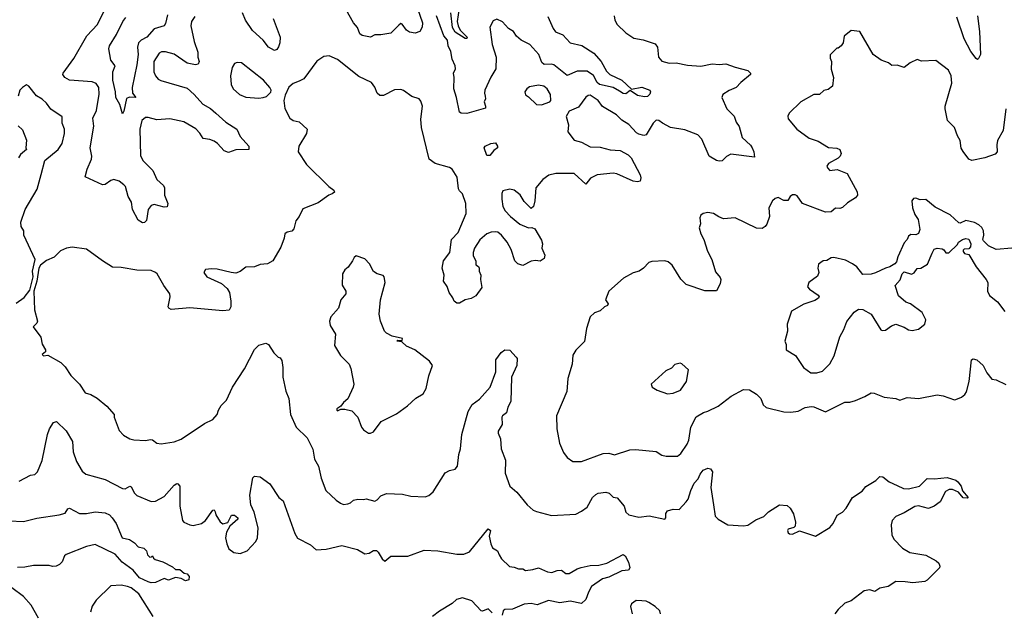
# Model space of a CAD drawing. Extents: x 1839239 to 1929705, y 762242 to 910352.
# Tile 421 of 429: x 1902289 to 1909152, y 899582 to 903708. Entities that reach past the tile are written whole.
import ezdxf

# ---------------------------------------------------------------- set-up
doc = ezdxf.new("R2010")
doc.units = 0

msp = doc.modelspace()

# ---------------------------------------------------------------- linework, layer by layer
at = {"layer": '0CON10XD'}
for points in [[(1905359.1, 903835), (1905339.2, 903695), (1905344.3, 903665), (1905358, 903635), (1905408.6, 903585), (1905405, 903576.7), (1905395, 903576), (1905325, 903620.9), (1905305, 903653.1), (1905293.3, 903755)], [(1903510.5, 903729.5), (1903485.7, 903695), (1903480.9, 903665), (1903504.4, 903555), (1903530.2, 903480.2), (1903530.6, 903445), (1903538.7, 903415), (1903532.1, 903397.9), (1903515, 903393.8), (1903455, 903404.5), (1903365, 903466.7), (1903304.4, 903484.4), (1903276.9, 903483.1), (1903261.2, 903475), (1903223.8, 903416.2), (1903222.9, 903345), (1903235.6, 903315.6), (1903255, 903293.8), (1903273.5, 903283.5), (1903455, 903228.9), (1903505, 903185.6), (1903565, 903117.5), (1903618, 903088), (1903655.6, 903055.6), (1903725, 902991.8), (1903801.2, 902945), (1903825, 902893.8), (1903886.2, 902825), (1903885, 902803.3), (1903795, 902800), (1903745, 902781.5), (1903715, 902793.3), (1903667.1, 902845), (1903645, 902860.6), (1903615, 902872.2), (1903567.9, 902877.9), (1903545.5, 902915.5), (1903516.2, 902946.2), (1903433.8, 902995), (1903335, 903017.1), (1903245, 903008.2), (1903185, 903026.5), (1903165, 903024.4), (1903139.4, 903005), (1903125.3, 902945), (1903130.8, 902760.8), (1903147.1, 902725), (1903216.7, 902655), (1903245, 902593.1), (1903292.2, 902552.2), (1903299.2, 902535), (1903298.9, 902485), (1903320.8, 902425), (1903317.5, 902402.5), (1903295, 902399.2), (1903225, 902419.2), (1903205, 902412.5), (1903183.1, 902385), (1903173.3, 902306.7), (1903157.7, 902292.3), (1903145, 902291.2), (1903115, 902310), (1903074.2, 902385), (1903067.5, 902435), (1903045.7, 902475), (1903025.7, 902545), (1903015, 902555.8), (1902981.2, 902581.2), (1902945, 902592), (1902923, 902587), (1902885, 902558.8), (1902865, 902556.2), (1902745, 902612.5), (1902758.1, 902665), (1902789.1, 902735), (1902790.8, 902755), (1902778.9, 902815), (1902805.8, 902965), (1902798.1, 903021.9), (1902823.8, 903075), (1902842.8, 903187.2), (1902840, 903235), (1902822, 903262), (1902794.5, 903274.5), (1902635, 903286.5), (1902604.2, 903305), (1902590, 903325), (1902590.8, 903335), (1902665, 903437.5), (1902757.5, 903595), (1902830, 903675), (1902879.4, 903775)], [(1903318.3, 903741.7), (1903305, 903680), (1903295.7, 903665), (1903225, 903644.5), (1903175.3, 903584.7), (1903135, 903565.4), (1903118, 903545), (1903109.8, 903515), (1903115.3, 903465), (1903105, 903392.5), (1903072.5, 903235), (1903076.1, 903196.1), (1903097.5, 903165), (1903055, 903167.5), (1903033, 903157), (1903015, 903070), (1903005, 903050), (1902985.8, 903115.8), (1902958, 903165), (1902957.5, 903205), (1902936.9, 903285), (1902937.3, 903345), (1902953.3, 903385), (1902923.1, 903425), (1902909.5, 903505), (1902914.5, 903525), (1902963.4, 903605), (1903007.6, 903695), (1903027.4, 903722.6)], [(1904055.7, 903715), (1904104.6, 903584.6), (1904102.1, 903545), (1904092.7, 903517.3), (1904080.6, 903499.4), (1904065, 903492.9), (1904023.1, 903515), (1903985, 903563.6), (1903911.3, 903631.3), (1903861.6, 903705), (1903842.7, 903755)], [(1905062.5, 903785), (1905096, 903685), (1905093.3, 903655), (1905077.5, 903625), (1905045, 903613.3), (1905005, 903620), (1904985, 903633.3), (1904955, 903676.2), (1904945, 903681.2), (1904931.3, 903668.7), (1904875, 903614.2), (1904805, 903601.9), (1904765, 903602.3), (1904735, 903585.7), (1904675, 903596.9), (1904658.8, 903608.8), (1904643.5, 903653.5), (1904614.5, 903684.5), (1904565.6, 903775.6)], [(1906432.7, 903735), (1906438.1, 903705), (1906454.3, 903675), (1906515, 903615.8), (1906568.7, 903578.7), (1906635, 903567.1), (1906719.1, 903539.1), (1906735.7, 903515), (1906742, 903445), (1906765, 903419.2), (1906815, 903403.3), (1906865, 903406.4), (1906945, 903391.5), (1907036.6, 903383.4), (1907115, 903400), (1907165, 903396), (1907210.5, 903400.5), (1907275.5, 903375.5), (1907364.3, 903354.3), (1907383.3, 903335), (1907382.5, 903325), (1907315, 903270), (1907283.3, 903235), (1907235, 903214.2), (1907190, 903185), (1907184, 903165), (1907217.5, 903085), (1907269.1, 903035), (1907283.8, 902993.8), (1907303.2, 902963.2), (1907326, 902885), (1907383.5, 902833.5), (1907395, 902813.8), (1907407.1, 902785), (1907410, 902750), (1907245, 902768.8), (1907215.9, 902754.1), (1907185, 902723.3), (1907165, 902720), (1907145, 902726.2), (1907095, 902756), (1907044.3, 902875), (1907016, 902905), (1906925, 902938.5), (1906825.3, 902955.3), (1906768.8, 902985), (1906745, 903005.6), (1906725, 903007.5), (1906704.5, 902985.5), (1906656.1, 902903.9), (1906640.2, 902900.2), (1906605, 902909.5), (1906589.1, 902919.1), (1906535, 902975.7), (1906487.2, 903007.2), (1906448.1, 903045), (1906351, 903101), (1906320, 903145), (1906265, 903181.2), (1906250.5, 903179.5), (1906235, 903166.7), (1906185, 903097.5), (1906119.5, 903070.5), (1906098.3, 903031.7), (1906114.4, 902975), (1906110, 902925), (1906155, 902868), (1906205, 902854.6), (1906265, 902820.9), (1906335, 902819.6), (1906405, 902799.5), (1906475, 902794.2), (1906530, 902765), (1906551.2, 902745), (1906614, 902625), (1906618.8, 902605), (1906615, 902582.5), (1906595, 902578), (1906565, 902582.5), (1906452, 902632), (1906425, 902636.2), (1906315, 902625.8), (1906267.6, 902602.4), (1906235, 902560), (1906155, 902634.3), (1906025.8, 902635.8), (1905977.2, 902622.8), (1905935, 902592), (1905885.6, 902535), (1905880, 902445), (1905870, 902405), (1905855, 902390), (1905805, 902440), (1905777, 902487), (1905735, 902518.8), (1905706.1, 902526.1), (1905656.7, 902515), (1905650, 902495), (1905649.5, 902455), (1905655.7, 902405), (1905672.2, 902375), (1905709.2, 902335), (1905775, 902282), (1905835, 902256.7), (1905858.8, 902258.8), (1905879.3, 902249.3), (1905925, 902170), (1905932.5, 902145), (1905927.5, 902115), (1905948.8, 902065), (1905945, 902042.5), (1905916.4, 902023.6), (1905885, 902027.5), (1905855, 902023.3), (1905795, 901993.8), (1905760, 902005), (1905740, 902025), (1905713.9, 902103.9), (1905687.5, 902155), (1905646.7, 902205), (1905620.8, 902225), (1905605, 902229.1), (1905575, 902226.9), (1905544.6, 902215.4), (1905496.7, 902173.3), (1905458, 902115), (1905450, 902085), (1905450.7, 902060.7), (1905467.5, 902025), (1905468.3, 901998.3), (1905486.4, 901986.4), (1905492.5, 901975), (1905492.5, 901955), (1905503.3, 901925), (1905501.2, 901895), (1905509.5, 901840.5), (1905467.7, 901782.3), (1905435.9, 901764.1), (1905395, 901753.8), (1905355, 901731.2), (1905335, 901730), (1905317.5, 901745), (1905308.8, 901768.8), (1905283.3, 901805), (1905267.7, 901847.7), (1905242.5, 901885), (1905246.7, 901925), (1905233.8, 901975), (1905244, 902025), (1905287.5, 902085), (1905298, 902175), (1905345, 902223.3), (1905401.8, 902355), (1905399.1, 902425), (1905375, 902494.2), (1905354, 902514), (1905348, 902528), (1905338.3, 902608.3), (1905304.2, 902664.2), (1905285, 902677.5), (1905185, 902705.8), (1905144, 902735), (1905090, 902955), (1905084.1, 903014.1), (1905096.5, 903105), (1905085, 903140), (1905073.3, 903155), (1905023, 903173), (1904965, 903213.8), (1904945, 903221.2), (1904900.7, 903219.3), (1904825, 903178.8), (1904798.3, 903178.3), (1904780.8, 903195), (1904765, 903236.2), (1904740.6, 903270.6), (1904652.2, 903312.2), (1904505, 903430.8), (1904445, 903455.8), (1904409.7, 903450.3), (1904360.9, 903419.1), (1904270, 903295), (1904238, 903278), (1904195, 903263.1), (1904164, 903236), (1904138.5, 903181.5), (1904130, 903145), (1904137.9, 903087.9), (1904170.9, 903020.9), (1904195, 903003.8), (1904237.5, 902995), (1904293.3, 902945), (1904288, 902915), (1904234.2, 902825), (1904230.8, 902785), (1904288.7, 902698.7), (1904442.5, 902545), (1904479.3, 902519.3), (1904482.5, 902505), (1904467.7, 902492.3), (1904442.5, 902485), (1904369.7, 902430.3), (1904262.3, 902387.7), (1904236.7, 902335), (1904213.3, 902305), (1904200.7, 902249.3), (1904185, 902232.5), (1904153.6, 902226.4), (1904137.5, 902215), (1904133.3, 902185), (1904109.5, 902120.5), (1904052.5, 902025), (1904015, 902006.2), (1903965, 902000), (1903925, 901983.8), (1903865, 901982.5), (1903825, 901952.5), (1903795, 901940), (1903763.8, 901943.8), (1903665, 901968), (1903625, 901971.2), (1903585, 901966.7), (1903571.2, 901945), (1903593.3, 901915), (1903695, 901868.8), (1903734.1, 901834.1), (1903751.2, 901805), (1903761.2, 901745), (1903760, 901705), (1903748.3, 901681.7), (1903705, 901678), (1903475, 901697.5), (1903345, 901686.2), (1903327.5, 901695), (1903324, 901705), (1903336.5, 901775), (1903335, 901796.2), (1903293.1, 901855), (1903247.5, 901935), (1903235, 901945.8), (1903205, 901958.6), (1903105, 901960.6), (1902995, 901980), (1902935, 901982.2), (1902866, 902025), (1902755, 902107.1), (1902655, 902122), (1902615, 902114), (1902573.9, 902096.1), (1902528.3, 902051.7), (1902475, 902027.5), (1902433.6, 901996.4), (1902422.5, 901975), (1902408.8, 901885), (1902386.4, 901813.6), (1902392, 901685), (1902413.3, 901605), (1902408.3, 901591.7), (1902382.5, 901565), (1902435, 901493.3), (1902445.8, 901445), (1902468, 901405), (1902468.8, 901391.2), (1902445, 901373.8), (1902455, 901363.5), (1902485, 901367.5), (1902575, 901318), (1902605, 901286.2), (1902645, 901227.5), (1902706.2, 901166.2), (1902744.5, 901104.5), (1902785, 901093.3), (1902828.3, 901068.3), (1902895, 901012), (1902946.7, 900955), (1902946.7, 900935), (1902982.1, 900842.1), (1903011.2, 900811.2), (1903055.8, 900785.8), (1903085, 900777.5), (1903165, 900774), (1903200.7, 900779.3), (1903215, 900776.7), (1903244.1, 900754.1), (1903275, 900750), (1903366.4, 900763.6), (1903415, 900783.3), (1903577.7, 900892.3), (1903635, 900920), (1903665.7, 900954.3), (1903673.8, 900985), (1903692.1, 901017.9), (1903731.2, 901055), (1903772, 901145), (1903855, 901273.3), (1903925, 901406.7), (1903955, 901437.5), (1904005, 901452.5), (1904023, 901443), (1904060, 901385), (1904090, 901355), (1904105, 901350), (1904115, 901330), (1904123, 901283), (1904122, 901215), (1904145, 901117.5), (1904165.8, 901065), (1904175.8, 900955), (1904215, 900866.2), (1904291.5, 900791.5)], [(1905970.6, 903730.6), (1906007.1, 903645), (1906023, 903623), (1906075, 903601.8), (1906125, 903545.5), (1906207.9, 903527.9), (1906291.2, 903475), (1906342, 903415), (1906378.3, 903348.3), (1906401.4, 903325), (1906485.4, 903285.4), (1906553, 903223), (1906625, 903236.1), (1906681.2, 903215), (1906686.7, 903203.3), (1906682.4, 903187.6), (1906665, 903171.2), (1906645, 903168.6), (1906595, 903177.7), (1906545, 903213.3), (1906515, 903189.5), (1906495, 903193.3), (1906468.8, 903208.8), (1906425, 903235.5), (1906331.5, 903255), (1906315, 903270.4), (1906288, 903318), (1906245, 903348.1), (1906175, 903348.7), (1906105, 903318), (1906012, 903392), (1905992.9, 903397.1), (1905944.2, 903395), (1905929.5, 903409.5), (1905908.6, 903465), (1905845.2, 903535), (1905784.6, 903564.6), (1905752, 903592), (1905730.3, 903625), (1905696.8, 903646.8), (1905655, 903691.9), (1905615, 903710.8), (1905589.7, 903700.3), (1905565.7, 903654.3), (1905582.7, 903535), (1905609.3, 903445), (1905608.8, 903365), (1905573.3, 903306.7), (1905532, 903215), (1905528, 903195), (1905533.8, 903175), (1905536.2, 903155), (1905527.5, 903135), (1905536.7, 903105), (1905535, 903090), (1905405, 903052.5), (1905365, 903056.7), (1905355, 903063.3), (1905334.2, 903165), (1905314, 903225), (1905318.1, 903305), (1905313.3, 903335), (1905326.2, 903365), (1905324.3, 903385), (1905302.9, 903432.9), (1905293.1, 903485), (1905276.4, 903525), (1905271.7, 903565), (1905245.6, 903595.6), (1905194, 903735)], [(1908964.4, 903735), (1908979.4, 903625), (1908985.7, 903465), (1908973, 903437), (1908965, 903430), (1908955, 903437.5), (1908920, 903485), (1908871.5, 903575), (1908820.6, 903725)], [(1909163.8, 903085), (1909143.8, 902935), (1909105.9, 902864.1), (1909099.2, 902835), (1909101.4, 902785), (1909089.3, 902770.7), (1909016.7, 902743.3), (1908925, 902726.1), (1908904.5, 902735), (1908865, 902788), (1908851.5, 902811.5), (1908843.6, 902865), (1908825, 902898), (1908806.1, 902956.1), (1908755.5, 903005.5), (1908739.4, 903085), (1908739.4, 903105), (1908785.6, 903265), (1908780.8, 903315), (1908763.3, 903355), (1908675, 903423.3), (1908575, 903418.8), (1908545, 903428.8), (1908495, 903406), (1908455, 903374.4), (1908405, 903391.4), (1908367.6, 903387.6), (1908345, 903405.7), (1908295, 903425.8), (1908238, 903465), (1908145, 903626.2), (1908085, 903632.5), (1908036.4, 903593.6), (1908028.8, 903545), (1908015.9, 903524.1), (1907995, 903510), (1907985, 903510), (1907938.3, 903461.7), (1907938.3, 903438.3), (1907947.5, 903415), (1907946.4, 903363.6), (1907962, 903305), (1907953.8, 903245), (1907925, 903221.2), (1907895, 903213.3), (1907865, 903186.7), (1907824.1, 903185.9), (1907733.3, 903135), (1907652.5, 903055), (1907643.3, 903035), (1907646.7, 903015), (1907706.7, 902945), (1907792.2, 902882.2), (1907855, 902860), (1907927, 902817), (1907985, 902810.8), (1908005, 902801.2), (1908014.3, 902775), (1908008, 902755), (1907995, 902741.2), (1907926.2, 902705), (1907916.2, 902685), (1907918.8, 902675), (1907935, 902656.7), (1907987, 902663), (1908056.7, 902635), (1908126.8, 902506.8), (1908128, 902485), (1908115, 902466.2), (1908058.6, 902431.4), (1908025, 902398.8), (1908005, 902391.2), (1907975, 902393.3), (1907945, 902366.7), (1907905, 902366.2), (1907745, 902425.8), (1907708.6, 902478.6), (1907695, 902486), (1907675.4, 902485.4), (1907660.6, 902475), (1907644.1, 902445.9), (1907615, 902447.1), (1907575, 902468), (1907555, 902460.8), (1907535.5, 902444.5), (1907512, 902395), (1907515.8, 902335), (1907497.6, 902282.4), (1907486.2, 902265), (1907465, 902251.4), (1907425, 902252.9), (1907275, 902325.6), (1907195, 902318.8), (1907161.7, 902331.7), (1907125, 902356.2), (1907085, 902363.3), (1907053.6, 902356.4), (1907037.5, 902345), (1907030, 902325), (1907033.8, 902285), (1907026.2, 902255), (1907036, 902215), (1907058, 902175), (1907082.7, 902092.7), (1907114, 902035), (1907138.3, 901948.3), (1907170.7, 901910.7), (1907175.9, 901895.9), (1907171.2, 901865), (1907145, 901816.2), (1907065, 901816.5), (1906935, 901861.2), (1906897.7, 901897.7), (1906836.2, 901996.2), (1906809.3, 902019.3), (1906785, 902027.1), (1906695, 902022.5), (1906675, 902013.8), (1906636.7, 901975), (1906607.5, 901955), (1906565, 901941.9), (1906496.7, 901905), (1906395.5, 901815), (1906371.2, 901755), (1906390, 901725), (1906386.7, 901715), (1906365, 901704.5), (1906335, 901676.4), (1906295, 901663.8), (1906265.7, 901635), (1906239.2, 901555), (1906225, 901462.5), (1906165, 901403.3), (1906145, 901367.5), (1906140.8, 901305), (1906108.6, 901205), (1906103.8, 901115), (1906030.8, 900945), (1906033.1, 900855), (1906051.4, 900755), (1906080, 900690), (1906105.8, 900655.8), (1906145, 900626.7), (1906205, 900626), (1906355, 900682.5), (1906395, 900685.6), (1906435, 900674.3), (1906542.2, 900707.8), (1906581.4, 900711.4), (1906725, 900696.2), (1906765, 900672), (1906795, 900663.8), (1906875, 900664), (1906897.3, 900682.7), (1906941.7, 900748.3), (1906952.5, 900775), (1906967.5, 900865), (1907005, 900937.1), (1907055, 900968.9), (1907085, 900976.7), (1907157.7, 901012.3), (1907247.4, 901082.6), (1907335, 901129.2), (1907375, 901126), (1907425, 901096.2), (1907456, 901065), (1907471.2, 901021.2), (1907493.1, 901003.1), (1907615, 900973.3), (1907665, 900971.9), (1907715, 900977.1), (1907765, 901004.3), (1907805, 901010), (1907825, 901007.5), (1907905, 900973.3), (1908040.5, 901039.5), (1908075, 901040), (1908115, 901051.2), (1908180.7, 901079.3), (1908225, 901106.7), (1908245, 901103.8), (1908315, 901074.3), (1908395, 901065.6), (1908425, 901054.3), (1908475, 901073.1), (1908555, 901067.1), (1908685, 901090.8), (1908725.7, 901085.7), (1908805, 901057.5), (1908815, 901060), (1908855, 901076.2), (1908878, 901095), (1908887.9, 901112.1), (1908908.1, 901185), (1908922.5, 901335), (1908935, 901342.5), (1908960, 901335), (1909005, 901296.2), (1909030, 901245), (1909065, 901200), (1909095.9, 901195.9), (1909162.7, 901162.7)], [(1903955, 903160), (1903985, 903163.8), (1904008.3, 903171.7), (1904038.3, 903201.7), (1904042.5, 903215), (1904033.3, 903235), (1903988.8, 903285), (1903835, 903406.2), (1903805, 903410), (1903785, 903402.5), (1903768.8, 903375), (1903758.8, 903315), (1903762.5, 903255), (1903776, 903225), (1903821.2, 903185), (1903865, 903167.5), (1903955, 903160)], [(1902265, 901731.2), (1902319.7, 901770.3), (1902358.8, 901821.2), (1902382.5, 901915), (1902377.5, 901955), (1902397.5, 902035), (1902316.7, 902205), (1902316.7, 902235), (1902298.8, 902265), (1902296.2, 902295), (1902326.2, 902385), (1902409.4, 902525), (1902438.3, 902628.3), (1902463.8, 902725), (1902557.2, 902802.8), (1902585.6, 902844.4), (1902602, 902915), (1902601.5, 902945), (1902584, 902985), (1902585, 903030), (1902504.6, 903084.6), (1902475.7, 903125), (1902445, 903153.8), (1902406.8, 903176.8), (1902352.5, 903245), (1902335, 903252.5), (1902307.5, 903235), (1902290, 903215), (1902277.5, 903175)], [(1905925, 903112.9), (1905985, 903134), (1905992, 903145), (1905989.2, 903185), (1905965, 903226), (1905943.5, 903243.5), (1905905, 903250.9), (1905841.7, 903238.3), (1905823.6, 903226.4), (1905810, 903205), (1905813.6, 903183.6), (1905835, 903170), (1905891.2, 903115), (1905925, 903112.9)], [(1902277, 902967), (1902309.3, 902939.3), (1902336.4, 902866.4), (1902332.5, 902815), (1902337, 902803), (1902293.6, 902766.4), (1902280, 902745)], [(1905565, 902760), (1905545, 902760), (1905527.5, 902815), (1905532.5, 902825), (1905572.5, 902845), (1905605, 902848.8), (1905620, 902825), (1905618.8, 902815), (1905593.5, 902796.5), (1905565, 902760)], [(1909205, 902114), (1909096.1, 902106.1), (1909041.2, 902131.2), (1909007.5, 902165), (1909002.5, 902175), (1909008.8, 902205), (1909006.2, 902235), (1908995, 902257.5), (1908975, 902277.5), (1908945, 902292.5), (1908885, 902306.7), (1908845, 902287.5), (1908835, 902290), (1908775, 902346.7), (1908671.2, 902401.2), (1908605, 902453.3), (1908565, 902452.5), (1908535, 902462.5), (1908518.3, 902461.7), (1908507.5, 902445), (1908512, 902395), (1908528, 902348), (1908552.5, 902315), (1908563.3, 902245), (1908553.3, 902216.7), (1908535, 902206.7), (1908500.7, 902209.3), (1908485, 902197.5), (1908476.1, 902173.9), (1908455, 902152.5), (1908410, 902055), (1908401.7, 902018.3), (1908390, 902005), (1908355, 901983.3), (1908324.1, 901975.9), (1908255, 901941.2), (1908225, 901934), (1908165, 901931.2), (1908125, 901983.8), (1908093.3, 902005), (1908045, 902030), (1907965, 902050), (1907945, 902047.5), (1907915, 902027.5), (1907890, 902025), (1907857, 902003), (1907853.3, 901975), (1907860, 901945), (1907850.7, 901919.3), (1907790, 901875), (1907781.2, 901845), (1907795, 901828.8), (1907855, 901787.5), (1907862.5, 901775), (1907857.5, 901765), (1907831.3, 901748.7), (1907755.7, 901724.3), (1907670, 901675), (1907638.8, 901585), (1907641.2, 901535), (1907623.3, 901465), (1907631.7, 901441.7), (1907632.5, 901405), (1907696.4, 901366.4), (1907753, 901283), (1907804.1, 901244.1), (1907845, 901244)], [(1907845, 901244), (1907885, 901255.7), (1907935, 901308.8), (1907966.2, 901363.8), (1908005.6, 901495), (1908033.6, 901546.4), (1908055, 901603.3), (1908105, 901668.8), (1908135, 901688.8), (1908165.9, 901685.9), (1908225, 901653.3), (1908292.5, 901545), (1908300.7, 901540.7), (1908325, 901542.5), (1908365, 901572.5), (1908395, 901583.3), (1908455, 901563.3), (1908484.1, 901544.1), (1908510.7, 901539.3), (1908555, 901550), (1908597.5, 901585), (1908606.2, 901615), (1908578.8, 901665), (1908497.5, 901725), (1908465, 901736.7), (1908415, 901782.5), (1908392.5, 901855), (1908426.2, 901893.8), (1908440, 901935), (1908455, 901950), (1908505, 901933.3), (1908525, 901942.5), (1908545, 901972.5), (1908570, 901975), (1908616.4, 902003.6), (1908648.3, 902078.3), (1908663.6, 902106.4), (1908685, 902113.8), (1908718.8, 902108.8), (1908731.7, 902101.7), (1908745, 902082.5), (1908765, 902082.5), (1908825, 902140), (1908833.6, 902156.4), (1908860, 902175), (1908885, 902182.5), (1908905, 902177.5), (1908920, 902145), (1908917, 902123), (1908905, 902110), (1908873, 902107), (1908865, 902100), (1908865, 902090), (1908875, 902077.5), (1908905, 902070), (1908956.7, 901985), (1909026.1, 901896.1), (1909036.7, 901875), (1909034, 901815), (1909048, 901785), (1909105, 901740), (1909155, 901673.8)], [(1904735, 900823.3), (1904755, 900832.5), (1904807.5, 900905), (1904915, 900960), (1904992.5, 901015), (1905051.2, 901068.8), (1905101.2, 901098.8), (1905122.5, 901135), (1905140, 901225), (1905166.7, 901295), (1905145.7, 901325.7), (1905044.3, 901404.3), (1904985, 901432), (1904951.7, 901461.7), (1904917.5, 901465), (1904925, 901472.5), (1904955, 901470), (1904956.7, 901485), (1904885, 901501.8), (1904845, 901521.3), (1904831.2, 901535), (1904804.7, 901604.7), (1904795.6, 901655), (1904802.9, 901755), (1904836, 901875), (1904830, 901915), (1904823.3, 901923.3), (1904780, 901935), (1904755, 901952.5), (1904726.1, 902006.1), (1904695, 902040), (1904635, 902060), (1904620.7, 902049.3), (1904607.5, 902025), (1904577.7, 901982.3), (1904555, 901962.5), (1904540, 901935), (1904537, 901857), (1904562.5, 901815), (1904562.5, 901795), (1904526.4, 901753.6), (1904510, 901695), (1904458, 901635), (1904448, 901605), (1904452.5, 901575), (1904491.2, 901515), (1904484, 901435), (1904525, 901366.2), (1904585.6, 901305), (1904597.1, 901275), (1904617.3, 901165), (1904614.3, 901145), (1904575.8, 901064.2), (1904545, 901037.5), (1904528.3, 901011.7), (1904500, 900995), (1904500, 900985), (1904505, 900980), (1904528.3, 900991.7), (1904555, 900992.5), (1904605, 900981.2), (1904645.8, 900935), (1904671.2, 900865), (1904685, 900847.5), (1904720, 900825), (1904735, 900823.3)], [(1904291.5, 900791.5), (1904332.1, 900712.1), (1904343.9, 900643.9), (1904370.8, 900595), (1904390.3, 900510.3), (1904422, 900425), (1904495, 900356), (1904525, 900336), (1904545, 900328), (1904575, 900330.8), (1904595, 900338.8), (1904615, 900356.2), (1904645, 900363.8), (1904685, 900361.2), (1904705, 900366.2), (1904765, 900350), (1904781.2, 900358.8), (1904805, 900386.2), (1904845, 900403.8), (1904958.3, 900398.3), (1905015, 900386), (1905115, 900380), (1905140.5, 900389.5), (1905171.2, 900415), (1905255, 900546.7), (1905285, 900563.3), (1905325, 900573.8), (1905340, 900595), (1905350, 900675), (1905361.9, 900715), (1905370, 900815), (1905414.2, 900975), (1905442, 901025), (1905495, 901060.8), (1905567.5, 901145), (1905607.9, 901252.1), (1905608.8, 901335), (1905645, 901386.7), (1905670, 901405), (1905705, 901402.5), (1905750, 901355), (1905756.2, 901345), (1905754, 901295), (1905716.1, 901213.9), (1905713.3, 901045), (1905692, 901005), (1905681.2, 900965), (1905655, 900946.2), (1905648.8, 900935), (1905651.2, 900885), (1905625, 900837.5), (1905624.2, 900825), (1905639.2, 900785), (1905644.3, 900715), (1905675.4, 900635), (1905672.5, 900545), (1905706, 900455), (1905755, 900413.8), (1905826, 900325), (1905868.3, 900288.3), (1905892, 900278), (1905995, 900250.6), (1906165, 900260.6), (1906205, 900280), (1906245, 900309.2), (1906281.2, 900375), (1906305, 900396.2), (1906320, 900405), (1906375, 900414), (1906396.9, 900406.9), (1906425, 900378.8), (1906453.9, 900373.9), (1906502, 900315), (1906514.4, 900274.4), (1906535, 900253.8), (1906605, 900238), (1906676.8, 900246.8), (1906785, 900224.7), (1906793.3, 900235), (1906792.2, 900265), (1906805, 900282), (1906845, 900294), (1906885, 900292.5), (1906935, 900345.6), (1906948.8, 900365), (1906966.6, 900423.4), (1906990.5, 900475), (1907018.5, 900505), (1907031.9, 900538.1), (1907053.2, 900566.8), (1907085, 900579.4), (1907105, 900574.5), (1907118.5, 900555), (1907105.5, 900445.5), (1907124.1, 900324.1), (1907136.1, 900246.1), (1907156.7, 900225), (1907225, 900186.2), (1907335, 900179.2), (1907365, 900182.5), (1907420.3, 900219.7), (1907475, 900243.8), (1907507.5, 900275), (1907585, 900323.8), (1907638.8, 900318.8), (1907660.5, 900300.5), (1907681.7, 900261.7), (1907696.1, 900203.9), (1907693.3, 900175), (1907684, 900166), (1907645, 900154), (1907640, 900145), (1907645, 900130), (1907655, 900121.8), (1907675, 900120.5), (1907725, 900142.5), (1907835, 900106.2), (1907935, 900166), (1907960, 900195), (1907988.3, 900251.7), (1908025, 900273.8), (1908049.3, 900300.7), (1908095, 900376.7), (1908160.5, 900419.5), (1908187.7, 900452.3), (1908255.6, 900494.4), (1908285, 900521.2), (1908305, 900520), (1908350, 900485), (1908405, 900458.8), (1908449.5, 900439.5), (1908485, 900435.7), (1908561.2, 900455), (1908615, 900508), (1908665, 900505.6), (1908755, 900515.5), (1908815, 900495.5), (1908828.6, 900485), (1908851.2, 900455), (1908861.7, 900421.7), (1908900, 900375), (1908895, 900370), (1908865, 900374.2), (1908832.7, 900412.7), (1908791.5, 900431.5), (1908767.4, 900432.6), (1908743.5, 900416.5), (1908704.2, 900345), (1908664, 900315), (1908625, 900298.5), (1908555, 900318.5), (1908527.8, 900312.2), (1908455, 900269.5), (1908395, 900244), (1908370, 900215), (1908364.2, 900184.2), (1908367.5, 900115), (1908383.3, 900085), (1908442.3, 900022.3), (1908493, 899993), (1908605, 899973.3), (1908677.5, 899935), (1908695, 899917.5), (1908703.6, 899896.4), (1908700, 899885), (1908615, 899800), (1908599.2, 899790.8), (1908515, 899781.2), (1908461.2, 899788.8), (1908395, 899789.2), (1908342.5, 899755), (1908285, 899744.2), (1908249.3, 899720.7), (1908215, 899731.2), (1908175, 899723.8), (1908084.4, 899655.6), (1908041.2, 899638.8), (1907994.1, 899595.9), (1907970, 899565)], [(1906805, 901097.5), (1906845, 901104.3), (1906895, 901123.3), (1906938, 901185), (1906950, 901265), (1906905, 901307.5), (1906891.7, 901311.7), (1906855, 901302.5), (1906833, 901277), (1906791.7, 901258.3), (1906690, 901165), (1906696.7, 901145), (1906732.5, 901125), (1906805, 901097.5)], [(1902285, 900489.2), (1902365, 900530.8), (1902395, 900536.5), (1902412.9, 900555), (1902445.7, 900634.3), (1902481.9, 900815), (1902496.5, 900853.5), (1902525, 900898.8), (1902545, 900906.2), (1902611.7, 900841.7), (1902656.7, 900766.7), (1902660.4, 900695), (1902685, 900626.2), (1902725, 900558.8), (1902748.7, 900538.7), (1902885, 900501.9), (1903005, 900438.1), (1903025, 900437.1), (1903055.9, 900455.9), (1903065, 900451.2), (1903089.2, 900405), (1903105, 900388.8), (1903205, 900346.9), (1903235, 900350), (1903295, 900381.8), (1903365, 900460.8), (1903385, 900473.8), (1903391.7, 900471.7), (1903403.9, 900453.9), (1903405.7, 900315), (1903422.5, 900215), (1903432.7, 900202.7), (1903475, 900184.3), (1903498.8, 900181.2), (1903555.6, 900194.4), (1903583.8, 900215), (1903635, 900287.5), (1903645, 900290), (1903651.2, 900275), (1903656.7, 900255), (1903685.9, 900205.9), (1903705, 900193.1), (1903738.9, 900201.1), (1903765, 900252.5), (1903785, 900252.5), (1903810, 900235), (1903810, 900225), (1903753.9, 900176.1), (1903730, 900135), (1903724.2, 900095), (1903731.7, 900051.7), (1903747.7, 900017.7), (1903781.2, 899991.2), (1903825, 899985.7), (1903875, 900004.3), (1903935, 900068.8), (1903947.1, 900095), (1903951.1, 900165), (1903923.4, 900273.4), (1903898.8, 900325), (1903893, 900393), (1903915, 900513.3), (1903926.4, 900523.6), (1903965, 900518.8), (1904031.2, 900471.2), (1904094, 900375), (1904125, 900353.3), (1904205.6, 900125), (1904225, 900091.2), (1904315.2, 900045.2)], [(1902215, 900212.5), (1902315, 900207.5), (1902408.3, 900231.7), (1902563.9, 900253.9), (1902605, 900266.2), (1902625, 900296.7), (1902635, 900302), (1902705, 900264.4), (1902755, 900264.3), (1902815, 900276.7), (1902885, 900267.9), (1902915.7, 900255), (1902932.2, 900235), (1902962, 900195), (1903002.5, 900095), (1903055, 900083.3), (1903089.5, 900059.5), (1903115, 900032.5), (1903155, 900022.5), (1903172.5, 900005), (1903180, 899975), (1903195, 899960), (1903208.3, 899961.7), (1903215, 899970), (1903221.7, 899951.7), (1903233, 899943), (1903287, 899927), (1903352.9, 899892.9), (1903374.5, 899874.5), (1903405, 899873.1), (1903435, 899848), (1903455, 899844.2), (1903470.6, 899825), (1903468.3, 899801.7), (1903445, 899795.6), (1903415, 899812), (1903375, 899818.8), (1903325, 899800), (1903295, 899810), (1903235, 899783.3), (1903205, 899781.2), (1903185, 899786.7), (1903124, 899815), (1903080, 899870), (1903002, 899925), (1902955, 899981.2), (1902815, 900048), (1902755, 900034), (1902611.7, 899978.3), (1902601.7, 899968.3), (1902585, 899927.5), (1902565, 899907.5), (1902543.6, 899896.4), (1902516.4, 899893.6), (1902495, 899901.2), (1902385, 899901.1), (1902325, 899888.9), (1902273.4, 899886.6)], [(1904315.2, 900045.2), (1904355, 900010), (1904425.5, 900014.5), (1904535, 900041.9), (1904643.2, 900013.2), (1904695, 899982), (1904725, 899987.5), (1904754.6, 900005.4), (1904775, 900005.5), (1904788.1, 899995), (1904815, 899948), (1904835, 899932), (1904875, 899966.7), (1904995, 899966), (1905108.3, 900008.3), (1905203.9, 900003.9), (1905335, 899980), (1905385, 899980), (1905425, 899997.5), (1905555, 900156.2), (1905570, 900145), (1905562, 900105), (1905572.1, 900052.1), (1905584.1, 900024.1), (1905620, 900005), (1905630, 899975), (1905647.7, 899947.7), (1905703.9, 899893.9), (1905735, 899890), (1905765, 899877.5), (1905795, 899877.5), (1905815, 899867.5), (1905865, 899873.8), (1905905, 899886.2), (1905967.1, 899857.1), (1905997.3, 899852.7), (1906035, 899866.7), (1906065, 899870), (1906095, 899846.7), (1906120, 899845), (1906175, 899878.8), (1906201.7, 899888.3), (1906265, 899901.4), (1906325, 899903.8), (1906382.3, 899917.7), (1906495, 899977.5), (1906508.3, 899968.3), (1906533.3, 899925), (1906541.2, 899885), (1906531.7, 899868.3), (1906485, 899864.2), (1906395, 899820), (1906350.9, 899809.1), (1906275.5, 899754.5), (1906253.6, 899716.4), (1906235, 899664), (1906205, 899637.5), (1906125, 899653.1), (1906055, 899640.4), (1905975, 899657.3), (1905895, 899628.1), (1905854.3, 899635.7), (1905805, 899631.9), (1905725, 899598.2), (1905670, 899595), (1905660, 899585), (1905650.8, 899555)], [(1903218.9, 899545), (1903119.1, 899705), (1903065, 899745.4), (1903040, 899755), (1902995, 899764.4), (1902925, 899759.2), (1902820.9, 899659.1), (1902795, 899617.5), (1902782.9, 899577.1)], [(1902418.6, 899535), (1902367.5, 899625), (1902315, 899685.8), (1902235, 899745.8)], [(1905582.2, 899572.2), (1905555, 899600), (1905515.7, 899584.3), (1905505, 899586), (1905440.6, 899655), (1905375, 899675.5), (1905334.7, 899665.3), (1905303.7, 899636.3), (1905215, 899582.9), (1905166.7, 899545)], [(1906756.7, 899565), (1906750, 899585), (1906717.5, 899615), (1906675, 899642.5), (1906655, 899652.5), (1906625, 899656), (1906585, 899657.5), (1906553.8, 899635), (1906547.5, 899615), (1906557.5, 899565)]]:
    msp.add_lwpolyline(points, dxfattribs=at)

doc.saveas('drawing.dxf')
